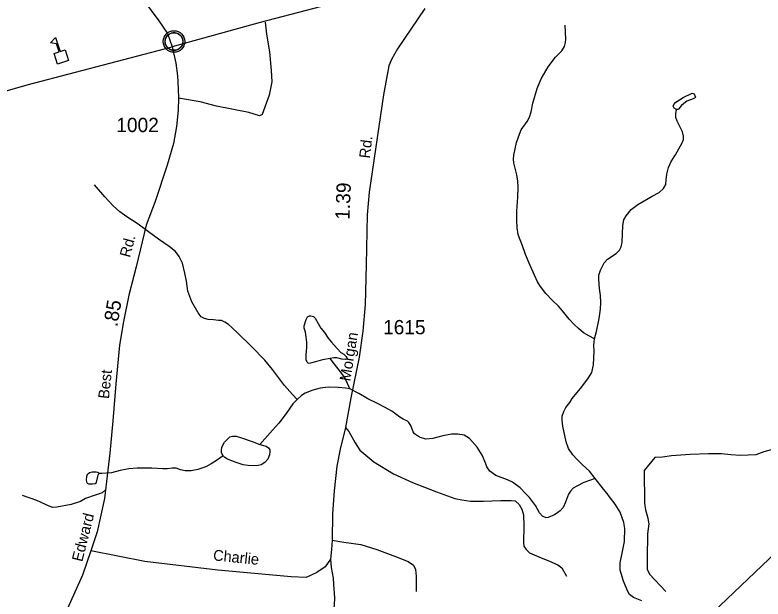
# Model space of a CAD drawing. Extents: x 2126262 to 2293712, y 749403 to 919119.
# Drawn here: x 2245347 to 2251899, y 849281 to 854397 of the extents above; entities that cross this region are included whole.
import ezdxf

# ---------------------------------------------------------------- set-up
doc = ezdxf.new("R2010")
doc.units = 0
for name, color, linetype in [('Exist Civil Demographics Community CELL', 7, 'Continuous'), ('Exist Cultural Educational Facility Middle CELL', 7, 'Continuous'), ('Exist Hydrographic Creek Single Shore', 7, 'Continuous'), ('Exist Hydrographic Misc Water Feature', 7, 'Continuous'), ('Exist Hydrographic Pond Under 1500 Sq Ft', 7, 'Continuous'), ('Exist Road Non-System Type 51', 7, 'Continuous'), ('Exist Road Primary NC Attributed', 7, 'Continuous'), ('Exist Road Secondary Mileage Hundredths English Label', 7, 'Continuous'), ('Exist Road Secondary Type 41 Attributed', 7, 'Continuous'), ('Exist Road Secondary Type 51 Attributed', 7, 'Continuous'), ('Exist Road Secondary Type 51 Label', 7, 'Continuous'), ('Exist Road Secondary Type 51 Number Label', 7, 'Continuous'), ('Exist Utilities Electrical Transmission Line', 7, 'Continuous')]:
    doc.layers.add(name, color=color, linetype=linetype)

msp = doc.modelspace()

# ---------------------------------------------------------------- linework, layer by layer
at = {"layer": 'Exist Civil Demographics Community CELL'}
msp.add_lwpolyline([(2246662.8, 854177.3), (2246663.8, 854182.8), (2246665.6, 854189.4), (2246668.5, 854196.6), (2246671.4, 854202.4), (2246674.7, 854208.1), (2246678.5, 854213.2), (2246682.5, 854217.6), (2246687.1, 854222.2), (2246692.6, 854226.8), (2246698, 854230.4), (2246702.9, 854233.3), (2246708, 854235.8), (2246713.4, 854238), (2246719, 854239.9), (2246723.4, 854241), (2246728.2, 854241.8), (2246732.3, 854242.5), (2246738.7, 854242.7), (2246743.1, 854242.6), (2246748.8, 854242.4), (2246753.7, 854241.7), (2246758.6, 854240.7), (2246763.6, 854239.2), (2246768.8, 854237.3), (2246775.4, 854234.4), (2246781.7, 854230.9), (2246786.8, 854227.4), (2246791.9, 854223.3), (2246795.2, 854220.2), (2246799.4, 854215.8), (2246803.2, 854211.1), (2246806.3, 854206.5), (2246809.4, 854201.5), (2246811.9, 854196.4), (2246813.9, 854191.3), (2246815.5, 854186.3), (2246816.8, 854181.7), (2246817.9, 854175.7), (2246818.5, 854171), (2246818.8, 854165), (2246818.6, 854159.2), (2246818, 854153.5), (2246817.1, 854148), (2246815.4, 854141.9), (2246813.5, 854136), (2246811.2, 854131), (2246808.1, 854125), (2246804.8, 854119.7), (2246801.3, 854115), (2246797.1, 854110.2), (2246791.8, 854105.3), (2246786.8, 854101.1), (2246781.8, 854097.7), (2246777.5, 854095.2), (2246770.7, 854091.9), (2246763.5, 854089.2), (2246757.6, 854087.8), (2246751, 854086.5), (2246746.5, 854086), (2246742, 854085.7), (2246736.5, 854085.7), (2246732.2, 854086.2), (2246726.6, 854086.9), (2246720.6, 854088.2), (2246716, 854089.5), (2246710.9, 854091.4), (2246706.3, 854093.4), (2246702.4, 854095.6), (2246695.6, 854099.7), (2246690, 854104), (2246685.1, 854108.4), (2246680.6, 854113.3), (2246677.4, 854117.3), (2246674.5, 854121.4), (2246670.4, 854128.5), (2246668.6, 854132.1), (2246666.9, 854136.1), (2246664.3, 854144.3), (2246662.8, 854151.3), (2246662.1, 854156.5), (2246661.8, 854162.8), (2246661.7, 854167.5), (2246662.3, 854174)], close=True, dxfattribs=at)
for centre, radius in [((2246740.4, 854164.8), 94.3), ((2246740.1, 854165.1), 76.7)]:
    msp.add_circle(centre, radius, dxfattribs=at)
at = {"layer": 'Exist Cultural Educational Facility Middle CELL'}
msp.add_lwpolyline([(2245719.1, 853966.6), (2245689.4, 854059.9), (2245733.3, 854073.8), (2245710.5, 854145.4), (2245658.3, 854154.2), (2245703.5, 854199.2), (2245742.4, 854076.8), (2245786.3, 854090.7), (2245816, 853997.4)], close=True, dxfattribs=at)
at = {"layer": 'Exist Hydrographic Creek Single Shore'}
for points in [[(2250428.4, 850336.4), (2250379.8, 850399.7), (2250316.8, 850457.3), (2250268, 850507.3), (2250234.3, 850543.1), (2250194.2, 850597.9), (2250173.6, 850658.7), (2250146.4, 850794.5), (2250138.8, 850846.6), (2250141, 850881.4), (2250152.9, 850923.7), (2250172.5, 850957.4), (2250206.1, 851001.9), (2250226.7, 851037.8), (2250311.4, 851139.1), (2250369, 851218.4), (2250399.3, 851264), (2250414.5, 851332.4), (2250418.9, 851453.7), (2250417.8, 851500.4), (2250422.1, 851561.2)], [(2250836.6, 849265.9), (2250764.9, 849293), (2250729.1, 849319.1), (2250715, 849347.3), (2250675.9, 849436.4), (2250646.6, 849534.2), (2250647.7, 849597.7), (2250666.1, 849681.3), (2250684.6, 849785.6), (2250687.9, 849899.7), (2250679.2, 849952.3), (2250647.7, 850041.4), (2250604.3, 850112), (2250554.3, 850175), (2250532.6, 850204.3), (2250501.1, 850244.1), (2250428.4, 850336.4)]]:
    msp.add_lwpolyline(points, dxfattribs=at)
at = {"layer": 'Exist Hydrographic Misc Water Feature'}
for points in [[(2250422.1, 851561.2), (2250372.9, 851585.4), (2250327.3, 851612.6), (2250281.7, 851649.5), (2250245.9, 851684.3), (2250202.4, 851731), (2250143.8, 851805.9), (2250106.2, 851846.4), (2250052, 851898.6), (2249997.7, 851957.2), (2249948.8, 852019.1), (2249923.9, 852058.2), (2249897.8, 852118), (2249858.7, 852203.8), (2249819.7, 852298.3), (2249788.2, 852382.3), (2249765.4, 852442), (2249754.5, 852474.6), (2249745.8, 852531.1), (2249742.6, 852601.7), (2249742.6, 852677.7), (2249751.3, 852800.9), (2249753.4, 852886.7), (2249750.2, 852939.9), (2249741.5, 852995.3), (2249715.4, 853100.6), (2249712.2, 853135.4), (2249717.6, 853169.1), (2249740.4, 853281.3), (2249766.5, 853354.1), (2249781.7, 853389.9), (2249833.8, 853462.7), (2249854.4, 853502.9), (2249868.5, 853549.6), (2249883.7, 853623.4), (2249921.7, 853751.9), (2249956.4, 853836.6), (2250018.3, 853944.2), (2250081.3, 854026.7), (2250136.6, 854084.3), (2250159.4, 854122.3), (2250168.1, 854154.9), (2250171.4, 854184.2), (2250165.9, 854308.5)], [(2250422.1, 851561.2), (2250439.5, 851625.3), (2250462.3, 851738.2), (2250474.2, 851820.8), (2250477.5, 851878.4), (2250476.4, 851939.7), (2250467.7, 852001.6), (2250460.1, 852079.8), (2250461.2, 852117.9), (2250475.3, 852161.3), (2250507.9, 852226.5), (2250537.2, 852258), (2250613.2, 852307.9), (2250642.5, 852335.5), (2250657.7, 852364.9), (2250665.3, 852408.3), (2250670.7, 852552.8), (2250679.4, 852603.8), (2250699, 852636.4), (2250745.2, 852694.5), (2250802.7, 852738), (2250927.6, 852809.6), (2250989.5, 852843.3), (2251028.5, 852878.1), (2251048.1, 852912.8), (2251051.3, 852953), (2251056.8, 853001.9), (2251070.9, 853060.6), (2251094.7, 853114.1), (2251131.7, 853172.8), (2251191.4, 853278.1), (2251201.1, 853306.4), (2251201.1, 853336.8), (2251192.4, 853374.8), (2251147.9, 853466), (2251136, 853498.6), (2251133.8, 853531.2), (2251140.3, 853568.1)], [(2247819.4, 851029.8), (2247777.3, 851072.2), (2247707.9, 851151.5), (2247664.4, 851209), (2247601.5, 851291.6), (2247536.4, 851372), (2247419.1, 851493), (2247303.5, 851605.9), (2247243.8, 851662.4), (2247218.8, 851686.3), (2247186.3, 851706.9), (2247156.9, 851720), (2247130.9, 851722.1), (2247086.4, 851725.4), (2247039.7, 851728.7), (2247008.2, 851739.5), (2246978.9, 851754.2), (2246950.7, 851786.8), (2246896.4, 851883.4), (2246862.8, 851979), (2246848.7, 852064.8), (2246835.6, 852135.4), (2246814.3, 852221.6), (2246785, 852282.4), (2246754.6, 852324.8), (2246698.2, 852369.3), (2246603.7, 852434.5), (2246515.8, 852498.5), (2246425.2, 852563.2), (2246326.4, 852628.3), (2246266.7, 852674), (2246207, 852725), (2246135.3, 852804.3), (2246043.1, 852908.6)], [(2248280.7, 851122.7), (2248250.3, 851187.9), (2248227.5, 851233.5), (2248197.1, 851271.5), (2248147.2, 851338.8), (2248107, 851386.6)], [(2248280.7, 851122.7), (2248241.6, 851127.6), (2248181.9, 851134.1), (2248090.7, 851136.3), (2248019.1, 851127.6), (2247957.2, 851110.2), (2247889.9, 851084.1), (2247856.3, 851064.6), (2247819.4, 851029.8)], [(2250428.4, 850336.4), (2250330.3, 850301.6), (2250267.3, 850270.1), (2250236.9, 850250.6), (2250211.9, 850226.7), (2250194.6, 850199.5), (2250168.5, 850128.9), (2250147.1, 850083.8), (2250123.2, 850052.3), (2250071.1, 850019.7), (2250017.9, 849993.6), (2249998.4, 849992.5), (2249968, 850006.6), (2249939.8, 850037.1), (2249905, 850099), (2249852.9, 850169.6), (2249822.5, 850202.2), (2249770.8, 850254.8), (2249703.5, 850304.8), (2249660, 850325.4), (2249560.2, 850362.4), (2249507, 850400.4), (2249479.8, 850437.3), (2249470.1, 850464.5), (2249440, 850540.1), (2249396.6, 850610.7), (2249328.2, 850685.6), (2249280.4, 850714.9), (2249225.1, 850725.8), (2249171.9, 850723.6), (2249093.7, 850709.5), (2249006.4, 850685.6), (2248945.6, 850682.4), (2248891.3, 850697.6), (2248845.8, 850726.9), (2248833.8, 850745.4), (2248813.2, 850801.8), (2248798, 850825.7), (2248783.9, 850837.7), (2248745.9, 850856.1), (2248718.7, 850874.6), (2248647.1, 850927.2), (2248588.5, 850958.7), (2248517.4, 850997.8), (2248437, 851035.8), (2248358.9, 851081.4), (2248280.7, 851122.7)], [(2247819.4, 851029.8), (2247782.1, 850989.3), (2247723.5, 850904.6), (2247658.4, 850822.1), (2247604.1, 850760.4), (2247491.2, 850635.4)], [(2247169.9, 850534.4), (2247113.8, 850495.3), (2247065, 850463.8), (2247019.4, 850439.9), (2246948.8, 850416), (2246890.2, 850403), (2246838.1, 850403), (2246796.9, 850411.7), (2246757.8, 850425.8), (2246742.6, 850428), (2246725.2, 850426.9), (2246681.8, 850421.5), (2246641.2, 850420.4), (2246545.7, 850425.8), (2246481.6, 850428), (2246417.6, 850428), (2246344.8, 850420.4), (2246269.9, 850407.4), (2246192.8, 850386.7), (2246150.5, 850382.4), (2246107.1, 850379.1), (2246082.1, 850379.1)]]:
    msp.add_lwpolyline(points, dxfattribs=at)
for points in [[(2251140.3, 853568.1), (2251119.7, 853581.8), (2251113.2, 853597), (2251116.5, 853612.2), (2251136, 853632.9), (2251199, 853674.1), (2251279.3, 853712.1), (2251290.1, 853708.9), (2251298.8, 853696.9), (2251306.4, 853678.5), (2251298.8, 853668.7), (2251288, 853662.2), (2251230.4, 853642.6), (2251204.4, 853623.1), (2251181.6, 853602.4), (2251158.8, 853572), (2251152.3, 853567.7)], [(2246082.1, 850379.1), (2246080, 850385.6), (2246074.5, 850388.9), (2246058.2, 850391.1), (2246024.6, 850392.1), (2246000.7, 850385.6), (2245981.2, 850369.3), (2245973.6, 850353), (2245971.4, 850324.8), (2245973.6, 850308.5), (2245980.1, 850295.5), (2245992, 850291.1), (2246025.7, 850290), (2246048.5, 850293.3), (2246061.5, 850302), (2246065.8, 850317.2), (2246072.4, 850353), (2246075.6, 850365)]]:
    msp.add_lwpolyline(points, close=True, dxfattribs=at)
at = {"layer": 'Exist Hydrographic Pond Under 1500 Sq Ft'}
msp.add_lwpolyline([(2248107, 851386.6), (2248039.7, 851377.4), (2247980, 851360), (2247924.7, 851344.8), (2247913.8, 851345.9), (2247905.1, 851354.6), (2247896.4, 851376.3), (2247896.4, 851420.8), (2247904, 851482.8), (2247904, 851531.6), (2247893.2, 851618.5), (2247880.2, 851654.4), (2247880.2, 851673.9), (2247897.5, 851728.2), (2247910.5, 851753.2), (2247925.7, 851763), (2247938.8, 851763), (2247961.6, 851756.5), (2247975.7, 851742.3), (2248002.8, 851695.6), (2248025.6, 851652.2), (2248059.3, 851614.2), (2248089.7, 851566.4), (2248120.1, 851531.6), (2248167.8, 851474.1), (2248200.4, 851440.4), (2248226.4, 851426.3), (2248251.4, 851403.5), (2248255.8, 851391.5), (2248252.5, 851385), (2248238.4, 851379.6), (2248211.2, 851381.7), (2248165.7, 851392.6), (2248140.7, 851393.7)], close=True, dxfattribs=at)
for points in [[(2247169.9, 850534.4), (2247156.8, 850562.7), (2247156.8, 850583.3), (2247160.1, 850611.6), (2247181.8, 850656.1), (2247229.6, 850700.6), (2247253.4, 850707.1), (2247284.9, 850706), (2247332.7, 850694.1), (2247426, 850659.3), (2247491.2, 850635.4)], [(2247491.2, 850635.4), (2247546.5, 850619.2), (2247567.2, 850603.9), (2247579.1, 850588.7), (2247580.2, 850572.4), (2247578, 850545.3), (2247561.7, 850506.2), (2247535.7, 850476.9), (2247503.1, 850457.3), (2247478.2, 850449.7), (2247440.2, 850447.5), (2247390.2, 850449.7), (2247345.7, 850455.1), (2247283.8, 850478), (2247207.8, 850506.2), (2247185.1, 850520.3), (2247169.9, 850534.4)]]:
    msp.add_lwpolyline(points, dxfattribs=at)
at = {"layer": 'Exist Road Non-System Type 51'}
for points in [[(2247540.1, 854335.3), (2247549.7, 854230), (2247577.6, 854073.6), (2247591.6, 853911.7), (2247597.2, 853811.1), (2247574.8, 853693.9), (2247513.5, 853526.3), (2247488.4, 853512.3), (2247396.3, 853543.1), (2247111.7, 853598.9), (2246969.4, 853635.2), (2246780.3, 853669.7)], [(2248241.3, 850784.1), (2248272.7, 850747.1), (2248327.1, 850649.4), (2248368.9, 850583.8), (2248490.3, 850483.2), (2248664, 850377.8), (2248830, 850301), (2249039.2, 850218.7), (2249199.7, 850161.4), (2249261, 850150.2), (2249336.4, 850139.1), (2249449.4, 850137.7), (2249603.5, 850142.6), (2249694.2, 850144), (2249727.7, 850139.8), (2249763.9, 850109.1), (2249787.7, 850068.6), (2249800.2, 850019.7), (2249803, 849922), (2249801.6, 849775.4), (2249805.1, 849742.6), (2249823.2, 849716), (2249853.9, 849686.7), (2249934.8, 849650.4), (2250028.3, 849612.7), (2250102.2, 849580.6), (2250137.1, 849552.7), (2250179, 849481.5)], [(2252033.2, 850592.9), (2251970.5, 850588.7), (2251906.3, 850569.2), (2251836.5, 850544), (2251702.6, 850538.4), (2251616.8, 850543.3), (2251534.5, 850551.7), (2251420.1, 850551.7), (2251259.7, 850547.5), (2251095.8, 850536.4), (2251019.1, 850522.5), (2250952.1, 850521.1), (2250858.7, 850408), (2250860.1, 850121.3), (2250869.8, 850061.2), (2250888, 849999.8), (2250897.7, 849939.8), (2250886.6, 849850.4), (2250883.8, 849639), (2250885.2, 849541.3), (2250903.3, 849499.4), (2251048.3, 849347.8)], [(2246142, 850240), (2246110.3, 850212.4), (2246048.9, 850191.4), (2245966.6, 850160.7), (2245922, 850134.2), (2245839.7, 850109.1), (2245714.1, 850085.3), (2245679.2, 850082.5), (2245645.8, 850095.1), (2245539.7, 850142.6), (2245414.2, 850188.7)], [(2248125.5, 849795.6), (2248228, 849779.6), (2248377.3, 849758.6), (2248516.8, 849715.3), (2248681.4, 849652.5), (2248790.2, 849609.2), (2248836.9, 849577.8), (2248856.5, 849540.1), (2248862.1, 849481.5), (2248862.1, 849347.4)], [(2248110.8, 849630.2), (2248116.4, 849557.6), (2248133.2, 849462.6), (2248137.3, 849408.2), (2248146.4, 849291.6), (2248143.6, 849227.4), (2248128.3, 849128.2), (2248111.5, 849069.6), (2248121.3, 848970.5), (2248137.3, 848775.7), (2248138.7, 848643), (2248138.7, 848559.3), (2248133, 848469.2)]]:
    msp.add_lwpolyline(points, dxfattribs=at)
at = {"layer": 'Exist Road Primary NC Attributed'}
for points in [[(2249058.8, 854651.6), (2248643.6, 854607.9), (2248478.7, 854583), (2248335.5, 854555), (2248155, 854502.1), (2247495.2, 854330.9), (2246725.3, 854118.3)], [(2243332.9, 852263), (2243635.6, 852536.3), (2244531.9, 853321.6), (2244656.1, 853426.3), (2244896, 853588.3), (2245074.6, 853677.7), (2245455.4, 853785.2), (2246725.3, 854118.3)]]:
    msp.add_lwpolyline(points, dxfattribs=at)
at = {"layer": 'Exist Road Secondary Type 41 Attributed'}
msp.add_lwpolyline([(2248936, 854454.8), (2248698.1, 854099.4), (2248643.7, 854007.3), (2248622.1, 853950.7), (2248576.1, 853698), (2248449.8, 852844.2), (2248433.1, 852646), (2248424, 852208.3), (2248415.7, 851860.6), (2248392.6, 851628.1), (2248360.5, 851399.2), (2248290.1, 851042.4), (2248241.3, 850784.1), (2248195.9, 850593.5), (2248165.2, 850444.2), (2248141.5, 850227.7), (2248129.7, 850027.4), (2248125.5, 849795.6), (2248120.6, 849713.9), (2248110.8, 849630.2), (2248064.1, 849562.4), (2247991.6, 849512.2), (2247896.7, 849470.3), (2247765.6, 849475.9), (2247125.4, 849534.5), (2246483.7, 849609.9), (2246012.3, 849702.4)], dxfattribs=at)
at = {"layer": 'Exist Road Secondary Type 51 Attributed'}
for points in [[(2245189.4, 859859.4), (2245225, 859733), (2245317.8, 859458.7), (2245380.5, 859235.3), (2245538.9, 858698.5), (2245715.3, 858115.6), (2245734.9, 858033.2), (2245812.3, 857447.5), (2245997.8, 856206.3), (2246104.5, 855658.3), (2246145.5, 855468.2), (2246177.8, 855273.6), (2246274.7, 854847.1), (2246330.5, 854722.9), (2246607.4, 854345.2), (2246684.2, 854234.9), (2246725.3, 854118.3)], [(2246725.3, 854118.3), (2246757.2, 853974.8), (2246771.2, 853863.1), (2246777.5, 853749.3), (2246780.3, 853669.7), (2246776.1, 853562.2), (2246760.7, 853421.2), (2246734.9, 853272.5), (2246680.5, 853081.2), (2246575.2, 852763.6), (2246497.1, 852555.6), (2246409.9, 852191.8), (2246343.6, 851944), (2246299, 851712.2), (2246263.4, 851504.9), (2246231.3, 851167), (2246204.1, 850842.4), (2246179.7, 850558.3), (2246133, 850162.5), (2246066, 849870.7), (2246012.3, 849702.4)], [(2246012.3, 849702.4), (2245938.4, 849488.8), (2245767.5, 849108.3), (2245531, 848623.2), (2245376.9, 848299.9), (2245287.2, 848125.1), (2245163.8, 847857.7), (2244963.6, 847464.7), (2244882, 847297.8), (2244780.2, 847098.1), (2244621.8, 846737.2), (2244513.7, 846482.4), (2244438.4, 846298.1), (2244257.7, 845889.7), (2244019.2, 845317.3), (2243957.8, 845158.1), (2243918, 845075)]]:
    msp.add_lwpolyline(points, dxfattribs=at)
at = {"layer": 'Exist Utilities Electrical Transmission Line'}
msp.add_lwpolyline([(2258589.5, 855961.6), (2224042.3, 823040.9), (2221931.1, 819772.5), (2221268.6, 818725.6), (2220543, 817556.7), (2219765.7, 816313.7), (2218840.6, 814848.5), (2217782.2, 813143.1), (2216956.9, 811828.2)], dxfattribs=at)

# ---------------------------------------------------------------- texts
at = {"layer": 'Exist Road Secondary Mileage Hundredths English Label'}
for s, rotation, p in [('1.39', 87.61578, (2248276.7, 852601.7)), ('.85', 80.80137, (2246243.7, 851660.9))]:
    msp.add_text(s, height=125, rotation=rotation, dxfattribs=at).set_placement(p)
at = {"layer": 'Exist Road Secondary Type 51 Label'}
for s, rotation, p in [('Rd.', 83.31099, (2248455.4, 853137.3)), ('Rd.', 75.14948, (2246354.2, 852267.2)), ('Morgan', 80.89878, (2248284, 851184.3)), ('Best', 83.98789, (2246170.3, 851030.9)), ('Edward', 75.74008, (2245936.1, 849601.6)), ('Charlie', 354.32543, (2247079.4, 849619.7))]:
    msp.add_text(s, height=95, rotation=rotation, dxfattribs=at).set_placement(p)
at = {"layer": 'Exist Road Secondary Type 51 Number Label'}
for s, p in [('1002', (2246235.3, 853371.3)), ('1615', (2248571.6, 851599.9))]:
    msp.add_text(s, height=125, dxfattribs=at).set_placement(p)

doc.saveas('drawing.dxf')
